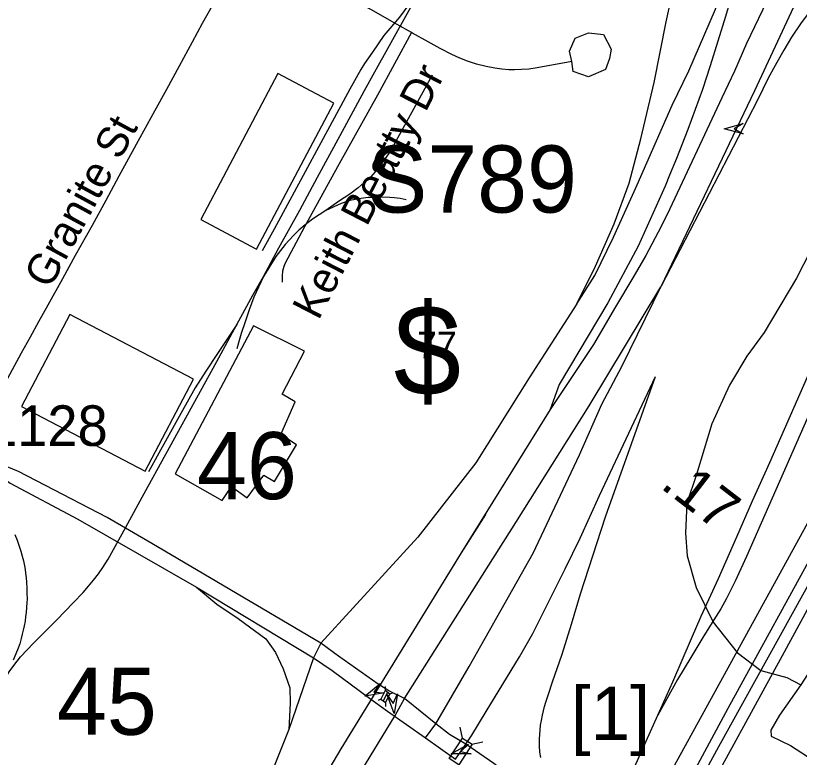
# Model space of a CAD drawing. Extents: x 1383679 to 1536984, y 460658 to 651027.
# Drawn here: x 1423468 to 1425883, y 502106 to 504390 of the extents above; entities that cross this region are included whole.
import ezdxf

# ---------------------------------------------------------------- set-up
doc = ezdxf.new("R2010")
doc.units = 0
for name, color, linetype in [('Default', 7, 'Continuous'), ('Exist Cultural Warehouse Building Footprint', 7, 'Continuous'), ('Exist Hydrographic Misc Water Feature', 7, 'Continuous'), ('Exist Railroad Mainline', 7, 'Continuous'), ('Exist Railroad Spur', 7, 'Continuous'), ('Exist Road Non-System Type 51', 7, 'Continuous'), ('Exist Road Non-System Type 51 Label', 7, 'Continuous'), ('Exist Road Primary Interstate Divided Center Attributed', 7, 'Continuous'), ('Exist Road Primary Interstate Ramp 1 Lane Attributed', 7, 'Continuous'), ('Exist Road Primary Interstate Shield CELL', 7, 'Continuous'), ('Exist Road Primary Interstate Structure Ovrhead Sign Attributed CELL', 7, 'Continuous'), ('Exist Road Primary Interstate Structure Ovrhead Sign Number Label', 7, 'Continuous'), ('Exist Road Primary Interstate Structure Standard Bridge CELL', 7, 'Continuous'), ('Exist Road Secondary Mileage Hundredths English Label', 7, 'Continuous'), ('Exist Road Secondary Structure Standard Bridge Attributed CELL', 7, 'Continuous'), ('Exist Road Secondary Structure Standard Bridge CELL', 7, 'Continuous'), ('Exist Road Secondary Structure Standard Bridge Number Label', 7, 'Continuous'), ('Exist Road Secondary Type 51 Attributed', 7, 'Continuous'), ('Exist Road Secondary Type 51 Number Label', 7, 'Continuous'), ('Exist Utilities Electrical Transmission Line', 7, 'Continuous')]:
    doc.layers.add(name, color=color, linetype=linetype)

msp = doc.modelspace()

# ---------------------------------------------------------------- linework, layer by layer
at = {"layer": 'Exist Cultural Warehouse Building Footprint'}
for points in [[(1424038.6, 503762), (1424210.6, 503671.1), (1424448.4, 504120.5), (1424276.4, 504211.5), (1424038.6, 503762)], [(1423634.9, 503469.8), (1423486.6, 503186.2), (1423867.9, 502986.7), (1424016.3, 503270.3), (1423634.9, 503469.8)], [(1424201.3, 503434.8), (1423960.3, 502978.9), (1424104.9, 502897.1), (1424133, 502939.9), (1424181.2, 502904.9), (1424233.5, 502975), (1424265.6, 502955.5), (1424333.9, 503068.5), (1424285.7, 503099.7), (1424329.9, 503201), (1424289.7, 503224.4), (1424358, 503356.8), (1424201.3, 503434.8)]]:
    msp.add_lwpolyline(points, dxfattribs=at)
at = {"layer": 'Exist Hydrographic Misc Water Feature'}
for points in [[(1426424.9, 504437.8), (1426361.1, 504344.7), (1426295.6, 504276.2), (1426208.3, 504205.7), (1426153, 504144.5), (1426132.4, 504108.8), (1426076, 503995.9), (1426051, 503936.5), (1425961.3, 503752), (1425874, 503581.5), (1425774.6, 503413.6), (1425721.2, 503340.8), (1425667.4, 503251.6), (1425613.1, 503132.9), (1425566.1, 502977.1), (1425536.2, 502888.3), (1425532.4, 502796.5), (1425537.1, 502725.8), (1425565.1, 502629.2), (1425617.1, 502522.3), (1425691.4, 502428.9), (1425764.2, 502373.3), (1425843.9, 502352), (1425887.5, 502329)], [(1425887.5, 502329), (1425821.6, 502235.9), (1425794.7, 502188.9), (1425796.3, 502170.8), (1425855.8, 502141.7), (1425974.4, 502065.4), (1426015.5, 502021.9), (1426039.3, 502009.9), (1426073.1, 501992.9), (1426095, 501992.4), (1426125, 501994.3), (1426135.4, 502012.2), (1426135.9, 502038.4), (1426099.5, 502122.8), (1426032, 502249.7), (1425944.3, 502368), (1425922.3, 502370.1), (1425908.1, 502360.5), (1425887.5, 502329)]]:
    msp.add_lwpolyline(points, dxfattribs=at)
at = {"layer": 'Exist Railroad Mainline'}
for points in [[(1425447, 502235.4), (1425492.7, 502338), (1425551, 502471.5), (1425580.8, 502540.9), (1425633.6, 502656.6), (1425690.2, 502785), (1425738.5, 502896.1), (1425791.5, 503013.5), (1425836.8, 503116.6), (1425885.6, 503226.6), (1425934.5, 503338.2), (1425988.7, 503459.7), (1426051, 503603.7), (1426138.5, 503803.5)], [(1424426, 500744.7), (1424474, 500806.1), (1424512.3, 500853), (1424550.3, 500900.7), (1424582.9, 500942.7), (1424619.5, 500990.7), (1424662.7, 501046.2), (1424678.4, 501066), (1424709.4, 501105.2), (1424761.9, 501173), (1424841.8, 501275.2), (1424897.4, 501346.8), (1424967.1, 501436.5), (1425019.7, 501503.7), (1425081.3, 501584.1), (1425143.5, 501671.3), (1425213.9, 501779.4), (1425297.3, 501922.2), (1425374.9, 502075.9), (1425447, 502235.4)]]:
    msp.add_lwpolyline(points, dxfattribs=at)
at = {"layer": 'Exist Railroad Spur'}
for points in [[(1424231.6, 503586.9), (1424279, 503674.4), (1424343.4, 503791.2), (1424398.6, 503892.2), (1424468, 504020.3), (1424543.5, 504159.4), (1424575.2, 504216.5), (1424620.2, 504298.3), (1424746.3, 504525.6), (1424966.8, 504928.9), (1425041.8, 505066), (1425093.3, 505160.2), (1425112.3, 505194.9)], [(1424723.1, 504483.8), (1424650.5, 504385.2), (1424602.5, 504328.2), (1424567.9, 504276.9), (1424542.9, 504242.5), (1424531.8, 504224.4), (1424497.7, 504163.7), (1424264.4, 503732.7), (1424228, 503665.9)], [(1424751.5, 504206.1), (1424666.5, 504051.9), (1424622.1, 503971.3), (1424607.2, 503949.5), (1424588.5, 503924.1), (1424576.5, 503908.8), (1424561.2, 503892.4), (1424542, 503875.6), (1424523.3, 503859.9), (1424498, 503840), (1424463.4, 503817.1), (1424423.9, 503789.3)], [(1424671.7, 503822.9), (1424652.7, 503826.4), (1424634.7, 503829), (1424621.5, 503829.8), (1424599.9, 503830.6), (1424577, 503830.2), (1424554.3, 503829.3), (1424525.7, 503825.8), (1424498.4, 503820.4), (1424471.3, 503811.7), (1424423.9, 503789.3)], [(1424423.9, 503789.3), (1424382.9, 503763.4), (1424360, 503745.8), (1424341, 503729.6), (1424324.2, 503713.2), (1424298.4, 503684.8), (1424269.8, 503647.7), (1424231.6, 503586.9)], [(1426138.5, 503803.5), (1426075, 503585.6), (1426071.4, 503573.8), (1426041.3, 503476.6), (1425998.2, 503356.6), (1425720.3, 502724.6), (1425684.8, 502648.5), (1425658.6, 502594.6), (1425641.2, 502563), (1425619.6, 502528.8), (1425585.8, 502474.4), (1425548.9, 502413.6), (1425507, 502345.6), (1425447, 502235.4)], [(1424231.6, 503586.9), (1424202, 503523.1), (1424187.6, 503483.6), (1424175.4, 503447.2), (1424163.4, 503411.1), (1424155.3, 503381.9), (1424149.6, 503364.2)], [(1424150.3, 503438.6), (1424199.6, 503529.4), (1424231.6, 503586.9)], [(1423376.8, 502250.5), (1423448.4, 502369.2), (1423462.7, 502389), (1423483.7, 502414.8), (1423523.4, 502457.4), (1423594.5, 502528.5), (1423646.9, 502582.4), (1423676, 502613.8), (1423693, 502633.1), (1423708.1, 502651.1), (1423723.6, 502670.8), (1423737.3, 502690.2), (1423753.5, 502716.2), (1423808, 502814.8), (1423864.8, 502918.5), (1423930.7, 503039.2), (1424042.6, 503242.2), (1424094.1, 503335.6), (1424150.3, 503438.6)], [(1424150.3, 503438.6), (1424090, 503349.4), (1424053.8, 503295), (1424021, 503243.5), (1423977, 503164.1), (1423877.9, 502984.7)], [(1423465.4, 502792.4), (1423473, 502774.9), (1423477.8, 502759), (1423483.9, 502741.1), (1423488.9, 502725.2), (1423492.2, 502710.7), (1423495.7, 502695.5), (1423497.7, 502684.6), (1423499.2, 502672.8), (1423500.9, 502658.2), (1423502, 502644.8), (1423503.3, 502626.3), (1423503.3, 502610.3), (1423503.7, 502594), (1423502.9, 502581.3), (1423501.6, 502568.2), (1423500.5, 502550.8), (1423499.2, 502539.2), (1423497.6, 502524.6), (1423494.8, 502510.6), (1423491.3, 502497.3), (1423488.3, 502484.6), (1423485.2, 502471.3), (1423480.8, 502455.2), (1423474.3, 502436.4), (1423460.8, 502404.5)]]:
    msp.add_lwpolyline(points, dxfattribs=at)
at = {"layer": 'Exist Road Non-System Type 51'}
for points in [[(1424181.4, 504614.8), (1424147.4, 504554.6), (1424104.4, 504477.1), (1424073.4, 504419.7), (1424043.5, 504366), (1424011.7, 504308), (1423971.9, 504234.6), (1423932.7, 504162.4), (1423895.7, 504096.1), (1423839.9, 503992.8), (1423786.4, 503895.7), (1423746.2, 503820.4), (1423704, 503743.1), (1423651.9, 503650.8), (1423612.7, 503579.4), (1423567.7, 503498.5), (1423538.9, 503446.5), (1423512.9, 503400), (1423485.8, 503350.7), (1423442.9, 503272.5), (1423418.8, 503227.1), (1423393.7, 503181.5), (1423342, 503081.6), (1423316.7, 503038.4)], [(1424687.6, 504338), (1424644.1, 504363), (1424563.1, 504408.6), (1424462.5, 504463.7), (1424338.6, 504531.5), (1424283.8, 504560.3), (1424224.9, 504591.3), (1424194.7, 504607.6)], [(1424687.6, 504338), (1424583.7, 504145.4), (1424465.6, 503933.7), (1424358.7, 503739.8), (1424298.4, 503627.4), (1424294.3, 503616.9), (1424291, 503603.3), (1424289.3, 503588.4), (1424289.7, 503568.7)], [(1425181.8, 504248.4), (1425075.5, 504228.9), (1425049.1, 504225.3), (1425026.7, 504223.7), (1425005.5, 504223), (1424987.4, 504223.3), (1424966.2, 504225.3), (1424944.2, 504228.2), (1424918, 504232.8), (1424888.5, 504240.6), (1424860.7, 504249.4), (1424836.4, 504259), (1424811.8, 504270.4), (1424776, 504288.8), (1424738.8, 504309.1), (1424690.6, 504336.2), (1424687.6, 504338)], [(1425181.8, 504248.4), (1425174.6, 504280.6), (1425192.2, 504320.3), (1425233.1, 504337.4), (1425279.9, 504331.7), (1425303.3, 504286.3), (1425297.5, 504257.9), (1425285.8, 504223.8), (1425233.1, 504201.1), (1425186.3, 504218.2), (1425181.8, 504248.4)]]:
    msp.add_lwpolyline(points, dxfattribs=at)
at = {"layer": 'Exist Road Primary Interstate Divided Center Attributed'}
for points in [[(1426686.3, 506014.4), (1426599.7, 505864.5), (1426542.3, 505765.1), (1426506.1, 505699.7), (1426377.5, 505463.2), (1426237.1, 505204.9), (1426144.4, 505009.5), (1426004.8, 504715.5), (1425865.1, 504416.2), (1425744.8, 504158.5), (1425456.4, 503554.4)], [(1425867.8, 504613.3), (1425781.7, 504432.3), (1425720.5, 504303.8), (1425682.7, 504218.4), (1425644.1, 504136.5), (1425483.6, 503795.2), (1425457.6, 503740), (1425410.2, 503650.8), (1425369.5, 503582.5), (1425316.7, 503493.1), (1425248.8, 503376.6), (1425114.8, 503176.5)], [(1424666.8, 502286.5), (1424784.4, 502473.6), (1425009.3, 502829.2), (1425235.3, 503188.2), (1425456.4, 503554.4)], [(1425114.8, 503176.5), (1424841.1, 502735.4), (1424722.1, 502541.8), (1424469.8, 502131.6), (1424369.1, 501961.6), (1424269, 501789.5), (1424190.2, 501652), (1424092.9, 501479.6), (1424036.9, 501377.3)], [(1424915.8, 502853.3), (1424841.1, 502735.4), (1424722.1, 502541.8), (1424469.8, 502131.6), (1424369.1, 501961.6), (1424269, 501789.5), (1424190.2, 501652), (1424092.9, 501479.6), (1424012.3, 501332.2), (1423815.9, 500989.4), (1423663.4, 500711.7), (1423491.6, 500385.4), (1423340, 500111)], [(1424637.3, 502235), (1424666.8, 502286.5)], [(1423419.8, 500066.1), (1423572.5, 500350.6), (1423834.5, 500827.2), (1424033.7, 501191.1), (1424295.8, 501661.6), (1424417.8, 501873.9), (1424637.3, 502235)]]:
    msp.add_lwpolyline(points, dxfattribs=at)
at = {"layer": 'Exist Road Primary Interstate Ramp 1 Lane Attributed'}
for points in [[(1425878.2, 505144.8), (1425773.5, 504785.6), (1425655.2, 504387.5), (1425607.9, 504234.8), (1425584.2, 504161.9), (1425539.6, 504039.3), (1425504.2, 503949.7), (1425483, 503898.6), (1425469, 503865), (1425385.8, 503679.5), (1425292.7, 503505.5), (1425143.4, 503253.8), (1425114.8, 503176.5)], [(1425197.5, 503502.2), (1425252.8, 503589.8), (1425310.8, 503708), (1425383, 503868.8), (1425491.4, 504114), (1425542.3, 504220.1), (1425624.3, 504409.4), (1425878.2, 505144.8)], [(1425197.5, 503502.2), (1425254.4, 503618.2), (1425312.4, 503748.5), (1425358.4, 503874.3), (1425394.5, 504010), (1425436.1, 504184), (1425472.2, 504371.1), (1425523.1, 504600.9), (1425551.6, 504694), (1425581.1, 504769.5), (1425656.1, 504903), (1425734.9, 505002.5), (1425800.5, 505074.8), (1425878.2, 505144.8)], [(1426011.4, 504507), (1425983, 504479), (1425954.6, 504450.9), (1425920, 504410), (1425888.5, 504368), (1425859.2, 504323.1), (1425834.8, 504283.4), (1425813.8, 504245.7), (1425787.1, 504197.6), (1425753.6, 504129.2), (1425456.4, 503554.4)], [(1424762.7, 502208.7), (1424866.1, 502385.3), (1425062.4, 502734.6), (1425205.8, 503037.2), (1425274.3, 503193.1), (1425336.7, 503311.7), (1425456.4, 503554.4)], [(1425197.5, 503502.2), (1425050.1, 503274.9), (1424885.8, 503012.7), (1424707.9, 502783.7), (1424408.1, 502457.4)], [(1424855.3, 502145.8), (1424873.4, 502173.5), (1424917.9, 502246.8), (1425020.4, 502414.8), (1425061.3, 502487), (1425161.7, 502685.8), (1425207.4, 502780.8), (1425267.3, 502912.1), (1425440.1, 503278.3)], [(1425086, 502105.4), (1425083.3, 502121.4), (1425082, 502141), (1425082.1, 502162.8), (1425084, 502189.8), (1425085.7, 502204.5), (1425088, 502219.3), (1425091.3, 502235.5), (1425094.7, 502249.4), (1425098, 502262.1), (1425102.1, 502275.8), (1425110, 502300.3), (1425122.7, 502338), (1425151.7, 502423.4), (1425180.7, 502515.8), (1425208.8, 502609.6), (1425285.5, 502846.4), (1425291.6, 502864.1), (1425440.1, 503278.3)], [(1424026, 502630.2), (1424088.1, 502577), (1424154.2, 502532.9), (1424239.4, 502471.1), (1424268.8, 502428.5), (1424292.3, 502378.5), (1424312.8, 502319.7), (1424314.3, 502272.7), (1424309.9, 502191.9)], [(1424408.1, 502457.4), (1424385.6, 502411.6)], [(1424385.6, 502411.6), (1424309.9, 502191.9)], [(1424731.3, 502165.3), (1424762.7, 502208.7)], [(1424309.9, 502191.9), (1424266.6, 502083.3), (1424153.7, 501761.4), (1424066.6, 501513.9), (1423988.9, 501350.8), (1423778.2, 500917.5)], [(1424823, 502100.3), (1424840, 502124.1), (1424855.3, 502145.8)]]:
    msp.add_lwpolyline(points, dxfattribs=at)
at = {"layer": 'Exist Road Primary Interstate Structure Ovrhead Sign Attributed CELL'}
msp.add_lwpolyline([(1425710.2, 504025.8), (1425651.3, 504041.5), (1425710.2, 504057.3), (1425681.8, 504041.5)], close=True, dxfattribs=at)
at = {"layer": 'Exist Road Primary Interstate Structure Standard Bridge CELL'}
for p, q in [((1424606.7, 502323.4), (1424607.1, 502311.2)), ((1424614, 502305.6), (1424600.6, 502279.7)), ((1424630.1, 502304.6), (1424621, 502300.1)), ((1424593.9, 502285.2), (1424584.8, 502280.7)), ((1424607.5, 502274.2), (1424608, 502261.9))]:
    msp.add_line(p, q, dxfattribs=at)
msp.add_lwpolyline([(1424607.1, 502311.2), (1424593.7, 502285.3), (1424607.6, 502274.1), (1424621, 502300.1)], close=True, dxfattribs=at)
at = {"layer": 'Exist Road Secondary Structure Standard Bridge Attributed CELL'}
for points in [[(1424604.4, 502304.2), (1424544.3, 502293.9), (1424591.1, 502332.9), (1424572, 502306.6)], [(1424644.6, 502301), (1424634.4, 502240.9), (1424613.1, 502298), (1424631.5, 502271.3)], [(1424871.5, 502116.1), (1424810.5, 502116.2), (1424863.4, 502146.6), (1424840, 502124.1)]]:
    msp.add_lwpolyline(points, close=True, dxfattribs=at)
at = {"layer": 'Exist Road Secondary Structure Standard Bridge CELL'}
for p, q in [((1424845.3, 502165.1), (1424838.2, 502198.9)), ((1424874.3, 502146.3), (1424908, 502153.5))]:
    msp.add_line(p, q, dxfattribs=at)
msp.add_lwpolyline([(1424804, 502101.9), (1424845.2, 502165.2), (1424874.8, 502146), (1424833.6, 502082.6)], close=True, dxfattribs=at)
at = {"layer": 'Exist Road Secondary Type 51 Attributed'}
for points in [[(1425331.8, 501786.9), (1425367.1, 501841.2), (1426075, 503131), (1426077, 503134.6), (1426134.4, 503239.6), (1426255.5, 503458.6), (1426276.2, 503493.6), (1426368.1, 503648.8), (1426559.2, 503975.2), (1426608.1, 504052.6)], [(1424408.1, 502457.4), (1423887.9, 502763.8), (1423750.1, 502844.8), (1423476.7, 502986), (1423307.1, 503055.8)], [(1423307.1, 503055.8), (1423451.7, 502950), (1423660.3, 502839.4), (1424026, 502630.2)], [(1424026, 502630.2), (1424385.6, 502411.6)], [(1424585.1, 502330.9), (1424462.9, 502416.8), (1424408.1, 502457.4)], [(1424385.6, 502411.6), (1424443.7, 502373.3), (1424558.8, 502288.4)], [(1424666.8, 502286.5), (1424618.4, 502310.7), (1424585.1, 502330.9)], [(1424558.8, 502288.4), (1424614.3, 502248.3)], [(1424762.7, 502208.7), (1424666.8, 502286.5)], [(1424614.3, 502248.3), (1424731.3, 502165.3)], [(1424855.3, 502145.8), (1424804.9, 502176), (1424762.7, 502208.7)], [(1424731.3, 502165.3), (1424823, 502100.3)], [(1425170.1, 501930.5), (1425010.2, 502032.3), (1424941.2, 502086.9), (1424855.3, 502145.8)]]:
    msp.add_lwpolyline(points, dxfattribs=at)
at = {"layer": 'Exist Utilities Electrical Transmission Line'}
for points in [[(1423451.8, 498205.8), (1423786.3, 498826.7), (1424112, 499407.9), (1424400.9, 499941.7), (1424728.9, 500542.8), (1425073.7, 501177.4), (1425347.8, 501671.7), (1425663.5, 502256.8), (1425952.2, 502782.9), (1426273.9, 503362.1), (1426530.7, 503802.5), (1426829.1, 504316.2), (1427137.4, 504825.8)], [(1423138.6, 497456.5), (1423474.9, 498069.2), (1423730.4, 498533.9), (1424085.5, 499186.3), (1424399.2, 499759.7), (1424694.1, 500303.4), (1424949.8, 500780.1), (1425284.4, 501409), (1425569.1, 501941), (1425830.9, 502419.3), (1426055.1, 502830.6), (1426362.6, 503398.1), (1426629.8, 503854.5), (1426865.9, 504255.4), (1427163.9, 504753.2)], [(1423338, 497916.1), (1423701.3, 498582.5), (1424041.7, 499197.4), (1424324.3, 499715.3), (1424666.9, 500342), (1425020.1, 500998.6), (1425325.8, 501572.1), (1425635.1, 502139.5), (1425977.8, 502758.3), (1426301.7, 503351.5), (1426621, 503914.6), (1426923, 504406.3)]]:
    msp.add_lwpolyline(points, dxfattribs=at)

# ---------------------------------------------------------------- texts
at = {"layer": 'Default'}
msp.add_text('$', height=278.9, dxfattribs=at).set_placement((1424633, 503219.9))
at = {"layer": 'Exist Road Non-System Type 51 Label'}
for s, rotation, p in [('Keith Beatty Dr', 62.7647, (1424401.3, 503448.8)), ('Granite St', 61.4599, (1423573.5, 503544.9))]:
    msp.add_text(s, height=95, rotation=rotation, dxfattribs=at).set_placement(p)
at = {"layer": 'Exist Road Primary Interstate Shield CELL'}
for s, height, p in [('77', 82.02, (1424705.3, 503334.7)), ('[1]', 164.04, (1425179, 502158.9))]:
    msp.add_text(s, height=height, dxfattribs=at).set_placement(p)
at = {"layer": 'Exist Road Primary Interstate Structure Ovrhead Sign Number Label'}
msp.add_text('S789', height=206.69, dxfattribs=at).set_placement((1424552.2, 503783.4))
at = {"layer": 'Exist Road Secondary Mileage Hundredths English Label'}
msp.add_text('.17', height=125, rotation=322.4452, dxfattribs=at).set_placement((1425451.2, 502937.6))
at = {"layer": 'Exist Road Secondary Structure Standard Bridge Number Label'}
for s, p in [('46', (1424027.3, 502900.6)), ('45', (1423595.6, 502175.1))]:
    msp.add_text(s, height=206.69, dxfattribs=at).set_placement(p)
at = {"layer": 'Exist Road Secondary Type 51 Number Label'}
msp.add_text('1128', height=125, dxfattribs=at).set_placement((1423380.2, 503064.7))

doc.saveas('drawing.dxf')
